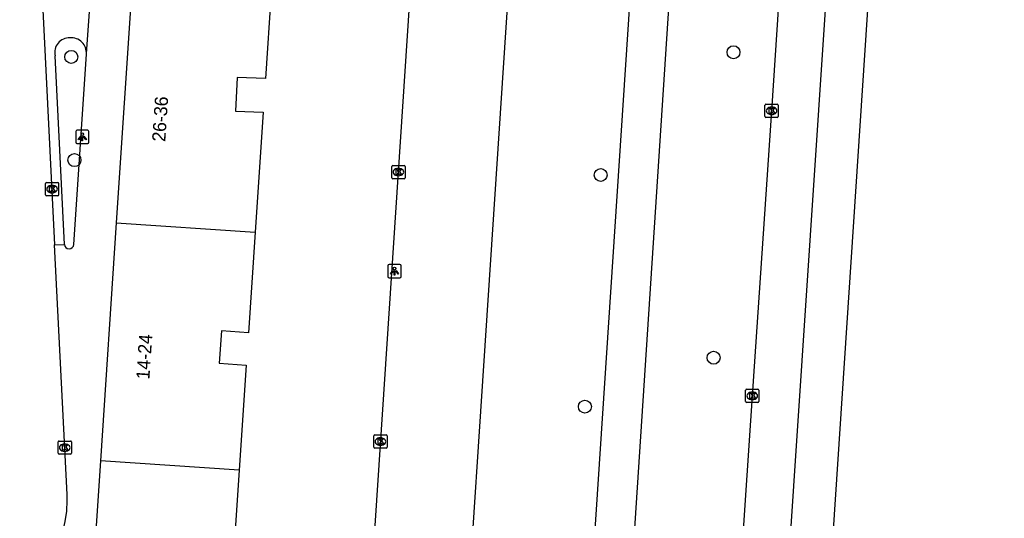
# Model space of a CAD drawing. Extents: x 161084 to 161928, y 385355 to 386522.
# Drawn here: x 161835.6 to 161909.9, y 386136.9 to 386174.5 of the extents above; entities that cross this region are included whole.
import ezdxf

# ---------------------------------------------------------------- set-up
doc = ezdxf.new("R2010")
doc.units = 0
for name, color, linetype in [('IMGEO_Berm_groen', 7, 'Continuous'), ('IMGEO_Boom', 7, 'Continuous'), ('IMGEO_Fietspad_gesloten', 7, 'Continuous'), ('IMGEO_Kolk', 7, 'Continuous'), ('IMGEO_Lichtpunt', 7, 'Continuous'), ('IMGEO_Pand', 7, 'Continuous'), ('IMGEO_Pand_nummerreeks', 7, 'Continuous'), ('IMGEO_Rijbaan_lokaal_open', 7, 'Continuous'), ('IMGEO_Rijbaan_regionaal_gesloten', 7, 'Continuous'), ('IMGEO_Voetpad_open', 7, 'Continuous')]:
    doc.layers.add(name, color=color, linetype=linetype)

msp = doc.modelspace()

# ---------------------------------------------------------------- linework, layer by layer
at = {"layer": 'IMGEO_Berm_groen'}
msp.add_lwpolyline([(161874.707, 386211.26), (161868.416, 386115.983), (161861.058, 386116.51)], dxfattribs=at)
at = {"layer": 'IMGEO_Boom'}
for centre in [(161839.442, 386171.675), (161889.423, 386172.019), (161839.685, 386163.885), (161879.398, 386162.761), (161887.922, 386148.979), (161878.204, 386145.286)]:
    msp.add_circle(centre, 0.489, dxfattribs=at)
at = {"layer": 'IMGEO_Fietspad_gesloten'}
for points in [[(161872.841, 386000.002), (161877.74, 386073.727), (161880.64, 386115.728), (161889.428, 386249.977), (161893.251, 386306.802), (161893.91, 386321.858), (161893.593, 386328.226), (161893.095, 386333.841), (161892.584, 386340.168)], [(161891.064, 386331.233), (161891.084, 386328.755), (161891.158, 386319.706), (161890.614, 386306.794), (161886.48, 386250), (161877.617, 386115.791), (161869.97, 386000)]]:
    msp.add_lwpolyline(points, dxfattribs=at)
at = {"layer": 'IMGEO_Kolk'}
for p, q in [((161891.799, 386167.182), (161891.799, 386168.034)), ((161891.874, 386168.108), (161892.726, 386168.108)), ((161892.287, 386167.888), (161892.312, 386167.888)), ((161892.8, 386168.034), (161892.8, 386167.182)), ((161892.726, 386167.108), (161891.874, 386167.108)), ((161892.31, 386167.328), (161892.285, 386167.328)), ((161863.63, 386162.558), (161863.63, 386163.41)), ((161863.705, 386163.484), (161864.557, 386163.484)), ((161864.118, 386163.264), (161864.143, 386163.264)), ((161864.631, 386163.41), (161864.631, 386162.558)), ((161864.557, 386162.484), (161863.705, 386162.484)), ((161864.141, 386162.704), (161864.116, 386162.704)), ((161837.491, 386161.272), (161837.491, 386162.124)), ((161837.566, 386162.198), (161838.418, 386162.198)), ((161837.979, 386161.978), (161838.004, 386161.978)), ((161838.492, 386162.124), (161838.492, 386161.272)), ((161838.418, 386161.198), (161837.566, 386161.198)), ((161838.002, 386161.418), (161837.977, 386161.418)), ((161890.34, 386145.674), (161890.34, 386146.526)), ((161890.415, 386146.6), (161891.267, 386146.6)), ((161890.828, 386146.38), (161890.853, 386146.38)), ((161891.341, 386146.526), (161891.341, 386145.674)), ((161891.267, 386145.6), (161890.415, 386145.6)), ((161890.851, 386145.82), (161890.826, 386145.82)), ((161862.277, 386142.227), (161862.277, 386143.079)), ((161862.352, 386143.153), (161863.204, 386143.153)), ((161863.278, 386143.079), (161863.278, 386142.227)), ((161838.451, 386141.768), (161838.451, 386142.62)), ((161838.526, 386142.694), (161839.378, 386142.694)), ((161838.939, 386142.474), (161838.964, 386142.474)), ((161839.452, 386142.62), (161839.452, 386141.768)), ((161862.788, 386142.373), (161862.763, 386142.373)), ((161862.765, 386142.933), (161862.79, 386142.933)), ((161839.378, 386141.694), (161838.526, 386141.694)), ((161838.962, 386141.914), (161838.937, 386141.914)), ((161863.204, 386142.153), (161862.352, 386142.153))]:
    msp.add_line(p, q, dxfattribs=at)
for points in [[(161891.799, 386167.182), (161891.799, 386168.034)], [(161891.874, 386168.108), (161892.726, 386168.108)], [(161892.12, 386167.808), (161892.243, 386167.808), (161892.243, 386167.657), (161892.373, 386167.808), (161892.537, 386167.808), (161892.391, 386167.657), (161892.544, 386167.408), (161892.392, 386167.408), (161892.307, 386167.572), (161892.243, 386167.505), (161892.243, 386167.408), (161892.12, 386167.408), (161892.12, 386167.808)], [(161892.8, 386168.034), (161892.8, 386167.182)], [(161892.726, 386167.108), (161891.874, 386167.108)], [(161863.63, 386162.558), (161863.63, 386163.41)], [(161863.705, 386163.484), (161864.557, 386163.484)], [(161863.951, 386163.184), (161864.074, 386163.184), (161864.074, 386163.033), (161864.204, 386163.184), (161864.368, 386163.184), (161864.222, 386163.033), (161864.375, 386162.784), (161864.223, 386162.784), (161864.138, 386162.948), (161864.074, 386162.881), (161864.074, 386162.784), (161863.951, 386162.784), (161863.951, 386163.184)], [(161864.631, 386163.41), (161864.631, 386162.558)], [(161864.557, 386162.484), (161863.705, 386162.484)], [(161837.491, 386161.272), (161837.491, 386162.124)], [(161837.566, 386162.198), (161838.418, 386162.198)], [(161837.812, 386161.898), (161837.935, 386161.898), (161837.935, 386161.747), (161838.065, 386161.898), (161838.229, 386161.898), (161838.083, 386161.747), (161838.236, 386161.498), (161838.084, 386161.498), (161837.999, 386161.662), (161837.935, 386161.595), (161837.935, 386161.498), (161837.812, 386161.498), (161837.812, 386161.898)], [(161838.492, 386162.124), (161838.492, 386161.272)], [(161838.418, 386161.198), (161837.566, 386161.198)], [(161890.34, 386145.674), (161890.34, 386146.526)], [(161890.415, 386146.6), (161891.267, 386146.6)], [(161890.661, 386146.3), (161890.784, 386146.3), (161890.784, 386146.149), (161890.914, 386146.3), (161891.078, 386146.3), (161890.932, 386146.149), (161891.085, 386145.9), (161890.933, 386145.9), (161890.848, 386146.064), (161890.784, 386145.997), (161890.784, 386145.9), (161890.661, 386145.9), (161890.661, 386146.3)], [(161891.341, 386146.526), (161891.341, 386145.674)], [(161891.267, 386145.6), (161890.415, 386145.6)], [(161862.277, 386142.227), (161862.277, 386143.079)], [(161862.352, 386143.153), (161863.204, 386143.153)], [(161863.278, 386143.079), (161863.278, 386142.227)], [(161838.451, 386141.768), (161838.451, 386142.62)], [(161838.526, 386142.694), (161839.378, 386142.694)], [(161838.772, 386142.394), (161838.895, 386142.394), (161838.895, 386142.243), (161839.025, 386142.394), (161839.189, 386142.394), (161839.043, 386142.243), (161839.196, 386141.994), (161839.044, 386141.994), (161838.959, 386142.158), (161838.895, 386142.091), (161838.895, 386141.994), (161838.772, 386141.994), (161838.772, 386142.394)], [(161839.452, 386142.62), (161839.452, 386141.768)], [(161862.598, 386142.853), (161862.721, 386142.853), (161862.721, 386142.702), (161862.851, 386142.853), (161863.015, 386142.853), (161862.869, 386142.702), (161863.022, 386142.453), (161862.87, 386142.453), (161862.785, 386142.617), (161862.721, 386142.55), (161862.721, 386142.453), (161862.598, 386142.453), (161862.598, 386142.853)], [(161839.378, 386141.694), (161838.526, 386141.694)], [(161863.204, 386142.153), (161862.352, 386142.153)]]:
    msp.add_lwpolyline(points, dxfattribs=at)
for centre, start, end in [((161891.876, 386168.032), 91.55205, 178.44795), ((161891.876, 386168.032), 91.55205, 178.44795), ((161892.724, 386168.032), 1.55205, 88.44795), ((161892.724, 386168.032), 1.55205, 88.44795), ((161891.876, 386167.184), 181.55205, 268.44795), ((161891.876, 386167.184), 181.55205, 268.44795), ((161892.724, 386167.184), 271.55205, 358.44795), ((161892.724, 386167.184), 271.55205, 358.44795), ((161863.707, 386163.408), 91.55205, 178.44795), ((161863.707, 386163.408), 91.55205, 178.44795), ((161864.555, 386163.408), 1.55205, 88.44795), ((161864.555, 386163.408), 1.55205, 88.44795), ((161863.707, 386162.56), 181.55205, 268.44795), ((161863.707, 386162.56), 181.55205, 268.44795), ((161864.555, 386162.56), 271.55205, 358.44795), ((161864.555, 386162.56), 271.55205, 358.44795), ((161837.568, 386162.122), 91.55205, 178.44795), ((161837.568, 386162.122), 91.55205, 178.44795), ((161838.416, 386162.122), 1.55205, 88.44795), ((161838.416, 386162.122), 1.55205, 88.44795), ((161837.568, 386161.274), 181.55205, 268.44795), ((161837.568, 386161.274), 181.55205, 268.44795), ((161838.416, 386161.274), 271.55205, 358.44795), ((161838.416, 386161.274), 271.55205, 358.44795), ((161890.417, 386146.524), 91.55205, 178.44795), ((161890.417, 386146.524), 91.55205, 178.44795), ((161891.265, 386146.524), 1.55205, 88.44795), ((161891.265, 386146.524), 1.55205, 88.44795), ((161890.417, 386145.676), 181.55205, 268.44795), ((161890.417, 386145.676), 181.55205, 268.44795), ((161891.265, 386145.676), 271.55205, 358.44795), ((161891.265, 386145.676), 271.55205, 358.44795), ((161862.354, 386143.077), 91.55205, 178.44795), ((161862.354, 386143.077), 91.55205, 178.44795), ((161863.202, 386143.077), 1.55205, 88.44795), ((161863.202, 386143.077), 1.55205, 88.44795), ((161838.528, 386142.618), 91.55205, 178.44795), ((161838.528, 386142.618), 91.55205, 178.44795), ((161839.376, 386142.618), 1.55205, 88.44795), ((161839.376, 386142.618), 1.55205, 88.44795), ((161838.528, 386141.77), 181.55205, 268.44795), ((161838.528, 386141.77), 181.55205, 268.44795), ((161839.376, 386141.77), 271.55205, 358.44795), ((161839.376, 386141.77), 271.55205, 358.44795), ((161862.354, 386142.229), 181.55205, 268.44795), ((161862.354, 386142.229), 181.55205, 268.44795), ((161863.202, 386142.229), 271.55205, 358.44795), ((161863.202, 386142.229), 271.55205, 358.44795)]:
    msp.add_arc(centre, 0.0765, start, end, dxfattribs=at)
for centre, major_axis, ratio, start_param, end_param in [((161892.286, 386167.608), (-0.387, 0.002), 0.722429, 4.712389, 7.853982), ((161892.311, 386167.608), (-0.39, 0.002), 0.717154, 1.570796, 4.712389), ((161864.117, 386162.984), (-0.387, 0.002), 0.722429, 4.712389, 7.853982), ((161864.142, 386162.984), (-0.39, 0.002), 0.717154, 1.570796, 4.712389), ((161837.978, 386161.698), (-0.387, 0.002), 0.722429, 4.712389, 7.853982), ((161838.003, 386161.698), (-0.39, 0.002), 0.717154, 1.570796, 4.712389), ((161890.827, 386146.1), (-0.387, 0.002), 0.722429, 4.712389, 7.853982), ((161890.852, 386146.1), (-0.39, 0.002), 0.717154, 1.570796, 4.712389), ((161838.938, 386142.194), (-0.387, 0.002), 0.722429, 4.712389, 7.853982), ((161838.963, 386142.194), (-0.39, 0.002), 0.717154, 1.570796, 4.712389), ((161862.764, 386142.653), (-0.387, 0.002), 0.722429, 4.712389, 7.853982), ((161862.789, 386142.653), (-0.39, 0.002), 0.717154, 1.570796, 4.712389)]:
    msp.add_ellipse(centre, major_axis=major_axis, ratio=ratio, start_param=start_param, end_param=end_param, dxfattribs=at)
at = {"layer": 'IMGEO_Lichtpunt'}
for p, q in [((161839.78, 386166.039), (161839.78, 386165.232)), ((161839.78, 386166.039), (161839.78, 386165.232)), ((161840.682, 386166.134), (161839.874, 386166.134)), ((161840.682, 386166.134), (161839.874, 386166.134)), ((161840.776, 386165.232), (161840.776, 386166.039)), ((161840.776, 386165.232), (161840.776, 386166.039)), ((161839.874, 386165.138), (161840.682, 386165.138)), ((161839.874, 386165.138), (161840.682, 386165.138)), ((161863.34, 386155.906), (161863.34, 386155.099)), ((161863.34, 386155.906), (161863.34, 386155.099)), ((161864.242, 386156.001), (161863.434, 386156.001)), ((161864.242, 386156.001), (161863.434, 386156.001)), ((161864.336, 386155.099), (161864.336, 386155.906)), ((161864.336, 386155.099), (161864.336, 386155.906)), ((161863.434, 386155.005), (161864.242, 386155.005)), ((161863.434, 386155.005), (161864.242, 386155.005))]:
    msp.add_line(p, q, dxfattribs=at)
for points in [[(161840.154, 386165.703), (161840.193, 386165.675), (161840.005, 386165.413), (161839.967, 386165.44), (161840.154, 386165.703)], [(161840.256, 386165.655), (161840.303, 386165.655), (161840.303, 386165.333), (161840.256, 386165.333), (161840.256, 386165.655)], [(161840.366, 386165.675), (161840.404, 386165.702), (161840.591, 386165.44), (161840.552, 386165.412), (161840.366, 386165.675)], [(161863.714, 386155.57), (161863.753, 386155.542), (161863.565, 386155.28), (161863.527, 386155.307), (161863.714, 386155.57)], [(161863.816, 386155.522), (161863.863, 386155.522), (161863.863, 386155.2), (161863.816, 386155.2), (161863.816, 386155.522)], [(161863.926, 386155.542), (161863.964, 386155.569), (161864.151, 386155.307), (161864.112, 386155.279), (161863.926, 386155.542)]]:
    msp.add_lwpolyline(points, dxfattribs=at)
for centre in [(161840.279, 386165.837), (161863.839, 386155.704)]:
    msp.add_circle(centre, 0.0994, dxfattribs=at)
for centre, start, end in [((161839.874, 386166.039), 90, 180), ((161839.874, 386166.039), 90, 180), ((161840.682, 386166.039), 0, 90), ((161840.682, 386166.039), 0, 90), ((161839.874, 386165.232), 180, 270), ((161839.874, 386165.232), 180, 270), ((161840.682, 386165.232), 270, 0), ((161840.682, 386165.232), 270, 360), ((161863.434, 386155.906), 90, 180), ((161863.434, 386155.906), 90, 180), ((161864.242, 386155.906), 0, 90), ((161864.242, 386155.906), 0, 90), ((161863.434, 386155.099), 180, 270), ((161863.434, 386155.099), 180, 270), ((161864.242, 386155.099), 270, 0), ((161864.242, 386155.099), 270, 360)]:
    msp.add_arc(centre, 0.0946, start, end, dxfattribs=at)
at = {"layer": 'IMGEO_Pand'}
for points in [[(161844.052, 386177.249), (161842.842, 386159.157)], [(161854.536, 386176.548), (161854.1, 386170.038), (161851.958, 386170.128), (161851.84, 386167.589), (161853.931, 386167.502), (161853.325, 386158.456)], [(161842.842, 386159.157), (161841.641, 386141.197)], [(161842.842, 386159.157), (161853.325, 386158.456)], [(161853.325, 386158.456), (161852.817, 386150.857), (161850.784, 386151.016), (161850.593, 386148.575), (161852.653, 386148.413), (161852.124, 386140.496)], [(161841.641, 386141.197), (161840.607, 386125.732)], [(161852.124, 386140.496), (161841.641, 386141.197)], [(161852.124, 386140.496), (161851.544, 386131.828), (161849.549, 386131.962), (161849.392, 386129.61), (161851.387, 386129.476), (161850.923, 386122.536), (161840.44, 386123.237)]]:
    msp.add_lwpolyline(points, dxfattribs=at)
at = {"layer": 'IMGEO_Rijbaan_lokaal_open'}
for points in [[(161861.058, 386116.51), (161867.348, 386211.769)], [(161835.551, 386210.191), (161838.183, 386157.485)], [(161838.251, 386134.329), (161838.565, 386135.068), (161838.813, 386135.833), (161838.991, 386136.617), (161839.099, 386137.413), (161839.135, 386138.216), (161839.124, 386138.651), (161838.183, 386157.485)]]:
    msp.add_lwpolyline(points, dxfattribs=at)
at = {"layer": 'IMGEO_Rijbaan_regionaal_gesloten'}
for points in [[(161909.86, 386326.602), (161904.574, 386251.456), (161895.582, 386115.417), (161887.902, 385999.449)], [(161904.392, 386297.467), (161903.778, 386284.235), (161900.945, 386244.945), (161898.498, 386207.444), (161896.786, 386182.057), (161892.369, 386115.484), (161888.256, 386060.09), (161884.423, 385999.725)], [(161900.032, 386283.486), (161899.005, 386267.204), (161897.844, 386250), (161897.688, 386247.689), (161896.272, 386227.138), (161895.039, 386208.609), (161893.584, 386187.111), (161892.301, 386167.608), (161890.842, 386146.1), (161889.511, 386126.602), (161888.774, 386115.559), (161888.14, 386106.073), (161886.827, 386086.569), (161885.523, 386067.062), (161884.193, 386047.529), (161882.784, 386027.002), (161881.476, 386007.505), (161880.968, 386000)]]:
    msp.add_lwpolyline(points, dxfattribs=at)
at = {"layer": 'IMGEO_Voetpad_open'}
for points in [[(161840.585, 386171.882), (161840.597, 386171.918), (161840.899, 386176.145), (161840.897, 386176.258)], [(161838.927, 386157.524), (161838.235, 386171.765)], [(161839.636, 386157.518), (161840.585, 386171.882)], [(161838.183, 386157.485), (161838.927, 386157.524)]]:
    msp.add_lwpolyline(points, dxfattribs=at)
for centre, radius, start, end in [((161839.285, 386172.028), 1.082, 86.92389, 194.07144), ((161839.446, 386171.971), 1.142, 355.51264, 95.18354), ((161839.282, 386157.541), 0.355, 182.75554, 356.27474)]:
    msp.add_arc(centre, radius, start, end, dxfattribs=at)

# ---------------------------------------------------------------- texts
at = {"layer": 'IMGEO_Pand_nummerreeks'}
for s, p in [('26-36', (161846.536, 386165.245)), ('14-24', (161845.337, 386147.31))]:
    msp.add_text(s, height=1, rotation=86.17285, dxfattribs=at).set_placement(p)

doc.saveas('drawing.dxf')
